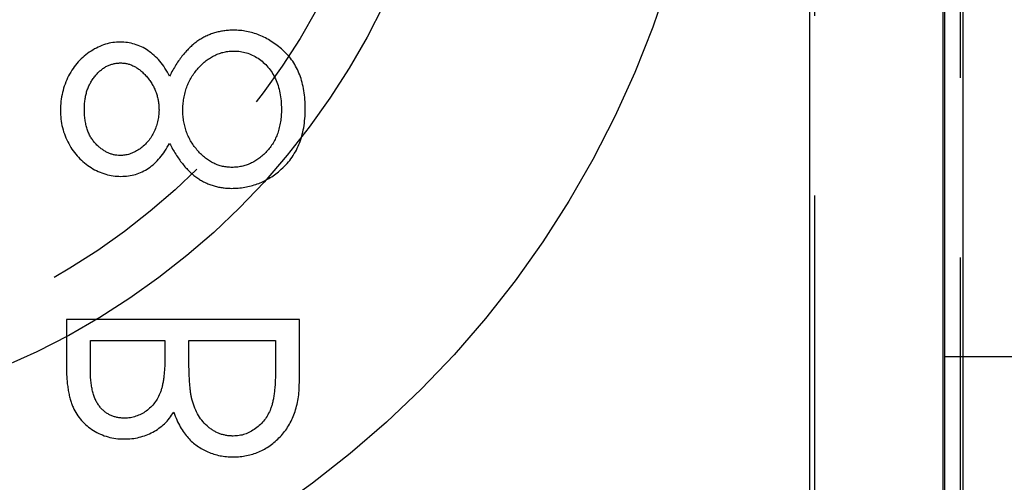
# Model space of a CAD drawing. Extents: x 2651 to 11825, y -3833 to 1075.
# Tile 314 of 656: x 4114.91 to 4128.6, y 444.54 to 450.98. Entities that reach past the tile are written whole.
import ezdxf

# ---------------------------------------------------------------- set-up
doc = ezdxf.new("R2010")
doc.units = 0
doc.header["$LTSCALE"] = 10
for name, pattern in [('CNSHID', [4, 3, -1]), ('DASHED', [0.75, 0.5, -0.25]), ('HIDDEN', [0.375, 0.25, -0.125])]:
    doc.linetypes.add(name, pattern=pattern)
doc.layers.get('0').update_dxf_attribs({"linetype": 'CONTINUOUS'})
doc.layers.get('Defpoints').update_dxf_attribs({"linetype": 'CONTINUOUS'})
for name, color, linetype in [('1', 7, 'CONTINUOUS'), ('COOL', 150, 'HIDDEN'), ('DIM', 3, 'CONTINUOUS'), ('WL1-HL', 4, 'CNSHID')]:
    doc.layers.add(name, color=color, linetype=linetype)
doc.styles.get("Standard").update_dxf_attribs({"font": 'romans.shx'})
doc.dimstyles.new('MM& INCH5', dxfattribs={"dimtxt": 5, "dimasz": 2.5, "dimexe": 1, "dimexo": 0.5, "dimtad": 0, "dimrnd": 1.38778e-17, "dimzin": 9, "dimdsep": 46, "dimtxsty": 'Standard', "dimblk": 'CLOSED', "dimcen": 0, "dimclrd": 3, "dimclre": 3, "dimclrt": 3, "dimazin": 2, "dimtfac": 0.75, "dimtofl": 0, "dimtmove": 0, "dimatfit": 3, "dimfxl": 0, "dimtolj": 1, "dimarcsym": 0})

# ---------------------------------------------------------------- blocks, each defined once
blk = doc.blocks.new('DSD')
at = {"layer": '1', "color": 6, "linetype": 'DASHED'}
for p, q in [((499.908, 459.883), (499.908, 509.019)), ((501.927, 509.019), (501.927, 460.933)), ((501.71, 477.638), (501.705, 477.638))]:
    blk.add_line(p, q, dxfattribs=at)
at = {"layer": '1', "color": 252, "linetype": 'Continuous'}
for p, q in [((501.692, 464.145), (501.692, 508.531)), ((499.831, 508.003), (499.831, 464.659)), ((501.71, 495.113), (501.71, 477.638)), ((501.969, 477.638), (501.969, 495.113)), ((501.969, 477.638), (501.71, 477.638)), ((502.947, 477.638), (501.969, 477.638))]:
    blk.add_line(p, q, dxfattribs=at)
at = {"layer": '1', "color": 7, "linetype": 'Continuous'}
for p, q in [((489.501, 478.156), (489.501, 477.524)), ((492.74, 478.156), (489.501, 478.156)), ((492.74, 477.28), (492.74, 478.156)), ((489.834, 477.865), (490.872, 477.865)), ((489.834, 477.471), (489.834, 477.865)), ((490.872, 477.865), (490.872, 477.67)), ((491.204, 477.865), (492.408, 477.865)), ((491.204, 477.672), (491.204, 477.865)), ((492.408, 477.865), (492.408, 477.451))]:
    blk.add_line(p, q, dxfattribs=at)
at = {"layer": '1', "color": 110, "linetype": 'Continuous'}
blk.add_arc((488.973, 483.37), 24.354, 270, 351.2121, dxfattribs=at)
at = {"layer": '1', "color": 252, "linetype": 'Continuous'}
blk.add_arc((488.973, 483.37), 24.354, 270, 351.2121, dxfattribs=at)
at = {"layer": '1', "color": 7, "linetype": 'Continuous', "extrusion": (0, 0, -1)}
blk.add_arc((-488.973, 483.37), 25.908, 188.7879, 270, dxfattribs=at)
at = {"layer": '1', "color": 7, "linetype": 'Continuous'}
for points, knots in [([(491.823, 482.183), (491.801, 482.182), (491.756, 482.181), (491.689, 482.174), (491.625, 482.162), (491.562, 482.146), (491.501, 482.125), (491.441, 482.099), (491.384, 482.068), (491.327, 482.033), (491.273, 481.992), (491.22, 481.945), (491.169, 481.893), (491.119, 481.834), (491.07, 481.771), (491.024, 481.7), (490.978, 481.625), (490.95, 481.571), (490.936, 481.544)], [0, 0, 0, 0, 0.058854, 0.116315, 0.172675, 0.22878, 0.28458, 0.340257, 0.39663, 0.453507, 0.512318, 0.572648, 0.636022, 0.702363, 0.771483, 0.844184, 0.92007, 1, 1, 1, 1]), ([(492.823, 481.087), (492.822, 481.131), (492.82, 481.215), (492.806, 481.339), (492.781, 481.453), (492.747, 481.561), (492.704, 481.659), (492.649, 481.75), (492.586, 481.833), (492.512, 481.906), (492.434, 481.97), (492.352, 482.027), (492.269, 482.075), (492.184, 482.115), (492.096, 482.146), (492.007, 482.167), (491.916, 482.18), (491.854, 482.182), (491.823, 482.183)], [0, 0, 0, 0, 0.078556, 0.152863, 0.22356, 0.290375, 0.355403, 0.418291, 0.480389, 0.543073, 0.604924, 0.664398, 0.721943, 0.778375, 0.83383, 0.888861, 0.944089, 1, 1, 1, 1]), ([(490.249, 482.017), (490.215, 482.015), (490.146, 482.012), (490.042, 481.988), (489.941, 481.948), (489.842, 481.893), (489.748, 481.825), (489.665, 481.744), (489.591, 481.651), (489.53, 481.546), (489.479, 481.434), (489.445, 481.316), (489.422, 481.193), (489.42, 481.11), (489.418, 481.068)], [0, 0, 0, 0, 0.074058, 0.14887, 0.226668, 0.307735, 0.391157, 0.473929, 0.557928, 0.644989, 0.733364, 0.821092, 0.909287, 1, 1, 1, 1]), ([(490.936, 481.544), (490.915, 481.582), (490.876, 481.654), (490.803, 481.751), (490.724, 481.833), (490.637, 481.9), (490.546, 481.953), (490.45, 481.989), (490.351, 482.013), (490.283, 482.016), (490.249, 482.017)], [0, 0, 0, 0, 0.14586, 0.282426, 0.41085, 0.535029, 0.654701, 0.770133, 0.884556, 1, 1, 1, 1]), ([(491.121, 481.065), (491.121, 481.094), (491.122, 481.15), (491.133, 481.233), (491.149, 481.313), (491.173, 481.389), (491.203, 481.461), (491.24, 481.53), (491.284, 481.595), (491.334, 481.655), (491.388, 481.711), (491.444, 481.759), (491.503, 481.8), (491.565, 481.833), (491.628, 481.861), (491.695, 481.879), (491.763, 481.89), (491.81, 481.892), (491.833, 481.892)], [0, 0, 0, 0, 0.071269, 0.139812, 0.206497, 0.271535, 0.336082, 0.400528, 0.464984, 0.53005, 0.594423, 0.655583, 0.714849, 0.772115, 0.828999, 0.885122, 0.942079, 1, 1, 1, 1]), ([(491.833, 481.892), (491.862, 481.891), (491.92, 481.889), (492.005, 481.869), (492.088, 481.837), (492.167, 481.792), (492.241, 481.737), (492.305, 481.67), (492.363, 481.594), (492.409, 481.507), (492.446, 481.411), (492.471, 481.308), (492.488, 481.199), (492.49, 481.123), (492.491, 481.084)], [0, 0, 0, 0, 0.074898, 0.148596, 0.224471, 0.302323, 0.381919, 0.461149, 0.542417, 0.626716, 0.714597, 0.804903, 0.900127, 1, 1, 1, 1]), ([(489.751, 481.084), (489.751, 481.107), (489.752, 481.151), (489.759, 481.216), (489.771, 481.278), (489.786, 481.338), (489.808, 481.394), (489.833, 481.447), (489.864, 481.497), (489.899, 481.544), (489.937, 481.587), (489.976, 481.624), (490.018, 481.655), (490.062, 481.682), (490.108, 481.701), (490.155, 481.715), (490.204, 481.725), (490.237, 481.726), (490.254, 481.726)], [0, 0, 0, 0, 0.075243, 0.147209, 0.216447, 0.284025, 0.350655, 0.415031, 0.47963, 0.544652, 0.608044, 0.667828, 0.725114, 0.780992, 0.835527, 0.889438, 0.944072, 1, 1, 1, 1]), ([(490.254, 481.726), (490.271, 481.726), (490.304, 481.724), (490.354, 481.715), (490.402, 481.7), (490.449, 481.677), (490.495, 481.65), (490.539, 481.616), (490.583, 481.576), (490.624, 481.531), (490.663, 481.481), (490.696, 481.429), (490.724, 481.374), (490.748, 481.318), (490.766, 481.259), (490.779, 481.199), (490.787, 481.136), (490.788, 481.094), (490.789, 481.072)], [0, 0, 0, 0, 0.054564, 0.107826, 0.161924, 0.21751, 0.274498, 0.334815, 0.397555, 0.464755, 0.532901, 0.600097, 0.665354, 0.731084, 0.796883, 0.863292, 0.930831, 1, 1, 1, 1]), ([(490.248, 480.439), (490.232, 480.44), (490.202, 480.441), (490.156, 480.449), (490.112, 480.462), (490.069, 480.48), (490.027, 480.504), (489.985, 480.532), (489.945, 480.566), (489.906, 480.604), (489.87, 480.648), (489.837, 480.696), (489.81, 480.749), (489.788, 480.808), (489.772, 480.87), (489.759, 480.937), (489.752, 481.009), (489.751, 481.058), (489.751, 481.084)], [0, 0, 0, 0, 0.050902, 0.101034, 0.151084, 0.203062, 0.256248, 0.310847, 0.368769, 0.430015, 0.49252, 0.556049, 0.621996, 0.690192, 0.761385, 0.836356, 0.915487, 1, 1, 1, 1]), ([(492.491, 481.084), (492.49, 481.054), (492.489, 480.995), (492.479, 480.909), (492.463, 480.827), (492.44, 480.751), (492.412, 480.679), (492.376, 480.612), (492.335, 480.549), (492.286, 480.493), (492.233, 480.441), (492.178, 480.397), (492.121, 480.358), (492.061, 480.327), (492, 480.303), (491.936, 480.286), (491.87, 480.275), (491.825, 480.274), (491.803, 480.273)], [0, 0, 0, 0, 0.076559, 0.149161, 0.218827, 0.285567, 0.350313, 0.414125, 0.477179, 0.540368, 0.602202, 0.662034, 0.719934, 0.775907, 0.831115, 0.886667, 0.942552, 1, 1, 1, 1]), ([(492.467, 480.228), (492.496, 480.253), (492.552, 480.305), (492.625, 480.392), (492.687, 480.489), (492.737, 480.593), (492.775, 480.705), (492.803, 480.826), (492.819, 480.954), (492.822, 481.042), (492.823, 481.087)], [0, 0, 0, 0, 0.119283, 0.237093, 0.354796, 0.474576, 0.59746, 0.724926, 0.858883, 1, 1, 1, 1]), ([(489.418, 481.068), (489.42, 481.027), (489.422, 480.945), (489.444, 480.826), (489.481, 480.712), (489.531, 480.603), (489.592, 480.502), (489.667, 480.413), (489.75, 480.334), (489.844, 480.268), (489.942, 480.215), (490.046, 480.177), (490.151, 480.153), (490.223, 480.15), (490.259, 480.149)], [0, 0, 0, 0, 0.08941, 0.176306, 0.262626, 0.349446, 0.435498, 0.518928, 0.601355, 0.684256, 0.765807, 0.844877, 0.92228, 1, 1, 1, 1]), ([(490.789, 481.072), (490.788, 481.045), (490.786, 480.99), (490.771, 480.909), (490.748, 480.831), (490.716, 480.755), (490.675, 480.685), (490.627, 480.622), (490.572, 480.568), (490.51, 480.522), (490.445, 480.486), (490.38, 480.458), (490.314, 480.442), (490.269, 480.44), (490.248, 480.439)], [0, 0, 0, 0, 0.08969, 0.178494, 0.266838, 0.356558, 0.445334, 0.530806, 0.614076, 0.697707, 0.779142, 0.855354, 0.928557, 1, 1, 1, 1]), ([(491.803, 480.273), (491.78, 480.274), (491.737, 480.276), (491.672, 480.286), (491.61, 480.304), (491.549, 480.33), (491.491, 480.363), (491.434, 480.403), (491.379, 480.451), (491.327, 480.505), (491.279, 480.564), (491.237, 480.626), (491.201, 480.692), (491.172, 480.761), (491.149, 480.833), (491.133, 480.908), (491.122, 480.986), (491.121, 481.038), (491.121, 481.065)], [0, 0, 0, 0, 0.057339, 0.113063, 0.169181, 0.225775, 0.283826, 0.343454, 0.405907, 0.471392, 0.538003, 0.603064, 0.667602, 0.732225, 0.797005, 0.863048, 0.930357, 1, 1, 1, 1]), ([(490.259, 480.149), (490.294, 480.15), (490.363, 480.152), (490.463, 480.174), (490.558, 480.211), (490.646, 480.262), (490.728, 480.327), (490.804, 480.408), (490.875, 480.502), (490.915, 480.572), (490.936, 480.608)], [0, 0, 0, 0, 0.121904, 0.239413, 0.35541, 0.472091, 0.592859, 0.718703, 0.854892, 1, 1, 1, 1]), ([(490.936, 480.608), (490.95, 480.582), (490.977, 480.53), (491.02, 480.457), (491.066, 480.389), (491.112, 480.327), (491.16, 480.269), (491.21, 480.218), (491.26, 480.172), (491.313, 480.132), (491.367, 480.097), (491.423, 480.066), (491.481, 480.04), (491.541, 480.019), (491.602, 480.002), (491.665, 479.991), (491.73, 479.984), (491.774, 479.983), (491.797, 479.982)], [0, 0, 0, 0, 0.079525, 0.1551, 0.22722, 0.295911, 0.362056, 0.42552, 0.485813, 0.544495, 0.60146, 0.657841, 0.713974, 0.769468, 0.82613, 0.882885, 0.940701, 1, 1, 1, 1]), ([(491.797, 479.982), (491.828, 479.983), (491.89, 479.985), (491.981, 479.997), (492.069, 480.015), (492.155, 480.042), (492.238, 480.077), (492.317, 480.12), (492.395, 480.169), (492.443, 480.208), (492.467, 480.228)], [0, 0, 0, 0, 0.128158, 0.253673, 0.377325, 0.499385, 0.622918, 0.745839, 0.871395, 1, 1, 1, 1]), ([(490.872, 477.67), (490.871, 477.641), (490.871, 477.586), (490.868, 477.506), (490.863, 477.432), (490.857, 477.364), (490.848, 477.301), (490.837, 477.245), (490.825, 477.194), (490.805, 477.135), (490.775, 477.069), (490.73, 476.998), (490.675, 476.935), (490.612, 476.882), (490.543, 476.839), (490.468, 476.809), (490.39, 476.788), (490.337, 476.786), (490.31, 476.785)], [0, 0, 0, 0, 0.072301, 0.1397, 0.202289, 0.2606, 0.31319, 0.361739, 0.405706, 0.44554, 0.518832, 0.589778, 0.658867, 0.72843, 0.797283, 0.864815, 0.931364, 1, 1, 1, 1]), ([(491.242, 477.066), (491.239, 477.082), (491.232, 477.116), (491.225, 477.172), (491.218, 477.236), (491.213, 477.307), (491.208, 477.387), (491.206, 477.475), (491.204, 477.571), (491.204, 477.638), (491.204, 477.672)], [0, 0, 0, 0, 0.079306, 0.171953, 0.277057, 0.394731, 0.526177, 0.671345, 0.829285, 1, 1, 1, 1]), ([(489.501, 477.524), (489.502, 477.493), (489.502, 477.433), (489.507, 477.346), (489.513, 477.264), (489.524, 477.188), (489.537, 477.117), (489.552, 477.052), (489.571, 476.992), (489.6, 476.921), (489.644, 476.839), (489.709, 476.751), (489.788, 476.676), (489.877, 476.611), (489.975, 476.559), (490.08, 476.522), (490.19, 476.498), (490.266, 476.496), (490.304, 476.495)], [0, 0, 0, 0, 0.062594, 0.121323, 0.17668, 0.228365, 0.276868, 0.321879, 0.364099, 0.403356, 0.477968, 0.550535, 0.623584, 0.698175, 0.773354, 0.847281, 0.922818, 1, 1, 1, 1]), ([(490.31, 476.785), (490.292, 476.786), (490.257, 476.787), (490.205, 476.795), (490.157, 476.808), (490.111, 476.825), (490.069, 476.849), (490.029, 476.877), (489.993, 476.911), (489.959, 476.95), (489.93, 476.994), (489.903, 477.044), (489.882, 477.101), (489.864, 477.163), (489.851, 477.231), (489.84, 477.306), (489.835, 477.386), (489.834, 477.442), (489.834, 477.471)], [0, 0, 0, 0, 0.057003, 0.111818, 0.164402, 0.21587, 0.266841, 0.317479, 0.369902, 0.4234, 0.479718, 0.539241, 0.602431, 0.67103, 0.744485, 0.823454, 0.90874, 1, 1, 1, 1]), ([(492.408, 477.451), (492.407, 477.421), (492.407, 477.364), (492.405, 477.282), (492.399, 477.205), (492.391, 477.135), (492.383, 477.071), (492.371, 477.013), (492.358, 476.961), (492.337, 476.901), (492.305, 476.833), (492.257, 476.759), (492.199, 476.694), (492.132, 476.639), (492.06, 476.593), (491.983, 476.56), (491.903, 476.54), (491.848, 476.538), (491.821, 476.536)], [0, 0, 0, 0, 0.072502, 0.139739, 0.201795, 0.259822, 0.312206, 0.360773, 0.40454, 0.443698, 0.516841, 0.587874, 0.657965, 0.728969, 0.799308, 0.866636, 0.933116, 1, 1, 1, 1]), ([(491.821, 476.246), (491.852, 476.247), (491.915, 476.248), (492.006, 476.262), (492.093, 476.284), (492.177, 476.314), (492.257, 476.354), (492.334, 476.403), (492.406, 476.461), (492.475, 476.526), (492.537, 476.599), (492.592, 476.678), (492.637, 476.764), (492.675, 476.855), (492.704, 476.953), (492.725, 477.057), (492.738, 477.166), (492.739, 477.241), (492.74, 477.28)], [0, 0, 0, 0, 0.06116, 0.120335, 0.17818, 0.235235, 0.292683, 0.351186, 0.410457, 0.47172, 0.533761, 0.595739, 0.657888, 0.721295, 0.786823, 0.854686, 0.925478, 1, 1, 1, 1]), ([(491.821, 476.536), (491.804, 476.537), (491.77, 476.537), (491.72, 476.545), (491.671, 476.556), (491.625, 476.57), (491.58, 476.591), (491.537, 476.616), (491.495, 476.644), (491.442, 476.689), (491.381, 476.754), (491.321, 476.846), (491.273, 476.951), (491.253, 477.027), (491.242, 477.066)], [0, 0, 0, 0, 0.060287, 0.119602, 0.177503, 0.235143, 0.292133, 0.350871, 0.410098, 0.470732, 0.594829, 0.722579, 0.856691, 1, 1, 1, 1]), ([(490.304, 476.495), (490.34, 476.496), (490.41, 476.498), (490.513, 476.517), (490.611, 476.547), (490.703, 476.588), (490.788, 476.642), (490.867, 476.705), (490.935, 476.782), (490.973, 476.84), (490.993, 476.869)], [0, 0, 0, 0, 0.130569, 0.256581, 0.380552, 0.503623, 0.625739, 0.747549, 0.871766, 1, 1, 1, 1]), ([(490.993, 476.869), (491.007, 476.832), (491.034, 476.762), (491.082, 476.665), (491.134, 476.582), (491.191, 476.511), (491.252, 476.451), (491.318, 476.398), (491.391, 476.353), (491.469, 476.314), (491.552, 476.284), (491.638, 476.261), (491.728, 476.248), (491.79, 476.247), (491.821, 476.246)], [0, 0, 0, 0, 0.106057, 0.202914, 0.2903, 0.370223, 0.446384, 0.521397, 0.598291, 0.676142, 0.755529, 0.834887, 0.916646, 1, 1, 1, 1])]:
    blk.add_open_spline(points, degree=3, knots=knots, dxfattribs=at)
at = {"layer": '1', "color": 252, "linetype": 'Continuous'}
blk.add_rational_spline([(501.71, 477.638), (501.71, 469.898), (501.757, 464.425), (501.825, 464.425)], [1, 0.804737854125, 0.804737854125, 1], degree=3, dxfattribs=at)
blk.add_open_spline([(502.084, 464.684), (502.082, 464.689), (502.077, 464.698), (502.071, 464.768), (502.064, 464.879), (502.058, 465.031), (502.052, 465.222), (502.046, 465.449), (502.041, 465.711), (502.035, 466.004), (502.03, 466.327), (502.025, 466.678), (502.021, 467.054), (502.016, 467.452), (502.012, 467.87), (502.008, 468.307), (502.004, 468.76), (502, 469.227), (501.996, 469.706), (501.993, 470.194), (501.99, 470.691), (501.987, 471.194), (501.985, 471.701), (501.982, 472.211), (501.98, 472.723), (501.978, 473.234), (501.976, 473.744), (501.974, 474.251), (501.973, 474.754), (501.972, 475.252), (501.971, 475.744), (501.97, 476.23), (501.969, 476.707), (501.969, 477.176), (501.969, 477.485), (501.969, 477.638)], degree=3, knots=[0, 0, 0, 0, 0.038023, 0.075563, 0.112621, 0.149196, 0.185289, 0.2209, 0.256028, 0.290673, 0.324837, 0.358517, 0.391715, 0.424431, 0.456664, 0.488415, 0.519683, 0.550468, 0.580772, 0.610592, 0.63993, 0.668786, 0.697159, 0.72505, 0.752458, 0.779383, 0.805826, 0.831787, 0.857265, 0.88226, 0.906773, 0.930804, 0.954352, 0.977417, 1, 1, 1, 1], dxfattribs=at)
blk = doc.blocks.new('*D109')
at = {"layer": 'Defpoints', "color": 0}
for p in [(4086.684, 927.642), (4086.684, 894.882), (4171.684, 387.642)]:
    blk.add_point(p, dxfattribs=at)
at = {"layer": 'DIM', "color": 3, "lineweight": -2}
blk.add_line((4086.684, 895.382), (4086.684, 927.642), dxfattribs=at)
at = {"layer": 'DIM', "color": 3, "insert": (4086.684, 948.624), "char_height": 5, "attachment_point": 5, "rotation": 90}
blk.add_mtext('\\A1;85 [3.346]', dxfattribs=at)
blk = doc.blocks.new('_Closed')
at = {"color": 0, "linetype": 'ByBlock', "lineweight": -2}
for p, q in [((-1, 0.1667), (0, 0)), ((-1, 0.1667), (-1, -0.1667)), ((0, 0), (-1, -0.1667)), ((0, 0), (-1, 0))]:
    blk.add_line(p, q, dxfattribs=at)
blk = doc.blocks.new('*D110')
at = {"layer": 'Defpoints', "color": 0}
for p in [(4064.684, 927.642), (4064.684, 906.842), (4171.684, 387.642)]:
    blk.add_point(p, dxfattribs=at)
at = {"layer": 'DIM', "color": 3, "lineweight": -2}
blk.add_line((4064.684, 907.342), (4064.684, 927.642), dxfattribs=at)
at = {"layer": 'DIM', "color": 3, "insert": (4064.684, 950.648), "char_height": 5, "attachment_point": 5, "rotation": 90}
blk.add_mtext('\\A1;107 [4.213]', dxfattribs=at)
blk = doc.blocks.new('*D111')
at = {"layer": 'Defpoints', "color": 0}
for p in [(4051.684, 927.642), (4051.684, 912.642), (4171.684, 387.642)]:
    blk.add_point(p, dxfattribs=at)
at = {"layer": 'DIM', "color": 3, "lineweight": -2}
blk.add_line((4051.684, 913.142), (4051.684, 927.642), dxfattribs=at)
at = {"layer": 'DIM', "color": 3, "insert": (4051.684, 950.648), "char_height": 5, "attachment_point": 5, "rotation": 90}
blk.add_mtext('\\A1;120 [4.724]', dxfattribs=at)
blk = doc.blocks.new('*D112')
at = {"layer": 'Defpoints', "color": 0}
for p in [(3974.684, 927.642), (3974.684, 892.822), (4171.684, 387.642)]:
    blk.add_point(p, dxfattribs=at)
at = {"layer": 'DIM', "color": 3, "lineweight": -2}
blk.add_line((3974.684, 893.322), (3974.684, 927.642), dxfattribs=at)
at = {"layer": 'DIM', "color": 3, "insert": (3974.684, 950.648), "char_height": 5, "attachment_point": 5, "rotation": 90}
blk.add_mtext('\\A1;197 [7.756]', dxfattribs=at)
blk = doc.blocks.new('*D113')
at = {"layer": 'Defpoints', "color": 0}
for p in [(3966.684, 927.642), (3971.684, 807.17), (4171.684, 387.642)]:
    blk.add_point(p, dxfattribs=at)
at = {"layer": 'DIM', "color": 3, "lineweight": -2}
for p, q in [((3966.684, 922.642), (3966.684, 927.642)), ((3971.684, 917.642), (3966.684, 922.642)), ((3971.684, 807.67), (3971.684, 917.642))]:
    blk.add_line(p, q, dxfattribs=at)
at = {"layer": 'DIM', "color": 3, "insert": (3966.684, 951.005), "char_height": 5, "attachment_point": 5, "rotation": 90}
blk.add_mtext('\\A1;200 [7.874]', dxfattribs=at)
blk = doc.blocks.new('*D114')
at = {"layer": 'Defpoints', "color": 0}
for p in [(3931.684, 927.642), (3931.684, 912.642), (4171.684, 387.642)]:
    blk.add_point(p, dxfattribs=at)
at = {"layer": 'DIM', "color": 3, "lineweight": -2}
blk.add_line((3931.684, 913.142), (3931.684, 927.642), dxfattribs=at)
at = {"layer": 'DIM', "color": 3, "insert": (3931.684, 951.005), "char_height": 5, "attachment_point": 5, "rotation": 90}
blk.add_mtext('\\A1;240 [9.449]', dxfattribs=at)
blk = doc.blocks.new('*D115')
at = {"layer": 'Defpoints', "color": 0}
for p in [(3896.684, 927.642), (3896.684, 910.642), (4171.684, 387.642)]:
    blk.add_point(p, dxfattribs=at)
at = {"layer": 'DIM', "color": 3, "lineweight": -2}
blk.add_line((3896.684, 911.142), (3896.684, 927.642), dxfattribs=at)
at = {"layer": 'DIM', "color": 3, "insert": (3896.684, 953.386), "char_height": 5, "attachment_point": 5, "rotation": 90}
blk.add_mtext('\\A1;275 [10.827]', dxfattribs=at)
blk = doc.blocks.new('*D122')
at = {"layer": 'Defpoints', "color": 0}
for p in [(3881.004, 912.642), (3898.684, 912.642), (4171.684, 387.642)]:
    blk.add_point(p, dxfattribs=at)
at = {"layer": 'DIM', "color": 3, "lineweight": -2}
blk.add_line((3898.184, 912.642), (3881.004, 912.642), dxfattribs=at)
at = {"layer": 'DIM', "color": 3, "insert": (3855.26, 912.642), "char_height": 5, "attachment_point": 5}
blk.add_mtext('\\A1;525 [20.669]', dxfattribs=at)
blk = doc.blocks.new('*D123')
at = {"layer": 'Defpoints', "color": 0}
for p in [(3857.842, 862.642), (3869.984, 862.642), (4171.684, 387.642)]:
    blk.add_point(p, dxfattribs=at)
at = {"layer": 'DIM', "color": 3, "lineweight": -2}
blk.add_line((3869.484, 862.642), (3857.842, 862.642), dxfattribs=at)
at = {"layer": 'DIM', "color": 3, "insert": (3832.098, 862.642), "char_height": 5, "attachment_point": 5}
blk.add_mtext('\\A1;475 [18.701]', dxfattribs=at)
blk = doc.blocks.new('*D124')
at = {"layer": 'Defpoints', "color": 0}
for p in [(3941.504, 859.642), (3857.842, 854.642), (4171.684, 387.642)]:
    blk.add_point(p, dxfattribs=at)
at = {"layer": 'DIM', "color": 3, "lineweight": -2}
for p, q in [((3867.842, 859.642), (3862.842, 854.642)), ((3941.004, 859.642), (3867.842, 859.642)), ((3862.842, 854.642), (3857.842, 854.642))]:
    blk.add_line(p, q, dxfattribs=at)
at = {"layer": 'DIM', "color": 3, "insert": (3832.098, 854.642), "char_height": 5, "attachment_point": 5}
blk.add_mtext('\\A1;472 [18.583]', dxfattribs=at)
blk = doc.blocks.new('*D125')
at = {"layer": 'Defpoints', "color": 0}
for p in [(3870.047, 797.642), (3962.156, 797.642), (4171.684, 387.642)]:
    blk.add_point(p, dxfattribs=at)
at = {"layer": 'DIM', "color": 3, "lineweight": -2}
blk.add_line((3961.656, 797.642), (3870.047, 797.642), dxfattribs=at)
at = {"layer": 'DIM', "color": 3, "insert": (3844.303, 797.642), "char_height": 5, "attachment_point": 5}
blk.add_mtext('\\A1;410 [16.142]', dxfattribs=at)
blk = doc.blocks.new('*D126')
at = {"layer": 'Defpoints', "color": 0}
for p in [(3870.047, 832.642), (4069.264, 832.642), (4171.684, 387.642)]:
    blk.add_point(p, dxfattribs=at)
at = {"layer": 'DIM', "color": 3, "lineweight": -2}
blk.add_line((4068.764, 832.642), (3870.047, 832.642), dxfattribs=at)
at = {"layer": 'DIM', "color": 3, "insert": (3846.684, 832.642), "char_height": 5, "attachment_point": 5}
blk.add_mtext('\\A1;445 [17.52]', dxfattribs=at)
blk = doc.blocks.new('*D127')
at = {"layer": 'Defpoints', "color": 0}
for p in [(3857.842, 879.642), (4071.444, 879.642), (4171.684, 387.642)]:
    blk.add_point(p, dxfattribs=at)
at = {"layer": 'DIM', "color": 3, "lineweight": -2}
blk.add_line((4070.944, 879.642), (3857.842, 879.642), dxfattribs=at)
at = {"layer": 'DIM', "color": 3, "insert": (3834.479, 879.642), "char_height": 5, "attachment_point": 5}
blk.add_mtext('\\A1;492 [19.37]', dxfattribs=at)
blk = doc.blocks.new('*D128')
at = {"layer": 'Defpoints', "color": 0}
for p in [(3857.842, 899.642), (4057.484, 899.642), (4171.684, 387.642)]:
    blk.add_point(p, dxfattribs=at)
at = {"layer": 'DIM', "color": 3, "lineweight": -2}
blk.add_line((4056.984, 899.642), (3857.842, 899.642), dxfattribs=at)
at = {"layer": 'DIM', "color": 3, "insert": (3832.098, 899.642), "char_height": 5, "attachment_point": 5}
blk.add_mtext('\\A1;512 [20.157]', dxfattribs=at)
blk = doc.blocks.new('*D129')
at = {"layer": 'Defpoints', "color": 0}
for p in [(3870.047, 743.242), (4076.434, 743.242), (4171.684, 387.642)]:
    blk.add_point(p, dxfattribs=at)
at = {"layer": 'DIM', "color": 3, "lineweight": -2}
blk.add_line((4075.934, 743.242), (3870.047, 743.242), dxfattribs=at)
at = {"layer": 'DIM', "color": 3, "insert": (3849.065, 743.242), "char_height": 5, "attachment_point": 5}
blk.add_mtext('\\A1;355.6 [14]', dxfattribs=at)
blk = doc.blocks.new('*D130')
at = {"layer": 'Defpoints', "color": 0}
for p in [(3870.047, 762.642), (3896.684, 762.642), (4171.684, 387.642)]:
    blk.add_point(p, dxfattribs=at)
at = {"layer": 'DIM', "color": 3, "lineweight": -2}
blk.add_line((3896.184, 762.642), (3870.047, 762.642), dxfattribs=at)
at = {"layer": 'DIM', "color": 3, "insert": (3844.303, 762.642), "char_height": 5, "attachment_point": 5}
blk.add_mtext('\\A1;375 [14.764]', dxfattribs=at)
blk = doc.blocks.new('*D131')
at = {"layer": 'Defpoints', "color": 0}
for p in [(3870.047, 719.642), (3896.684, 719.642), (4171.684, 387.642)]:
    blk.add_point(p, dxfattribs=at)
at = {"layer": 'DIM', "color": 3, "lineweight": -2}
blk.add_line((3896.184, 719.642), (3870.047, 719.642), dxfattribs=at)
at = {"layer": 'DIM', "color": 3, "insert": (3844.303, 719.642), "char_height": 5, "attachment_point": 5}
blk.add_mtext('\\A1;332 [13.071]', dxfattribs=at)
blk = doc.blocks.new('*D132')
at = {"layer": 'Defpoints', "color": 0}
for p in [(3870.047, 592.642), (3897.724, 592.642), (4171.684, 387.642)]:
    blk.add_point(p, dxfattribs=at)
at = {"layer": 'DIM', "color": 3, "lineweight": -2}
blk.add_line((3897.224, 592.642), (3870.047, 592.642), dxfattribs=at)
at = {"layer": 'DIM', "color": 3, "insert": (3846.684, 592.642), "char_height": 5, "attachment_point": 5}
blk.add_mtext('\\A1;205 [8.071]', dxfattribs=at)
blk = doc.blocks.new('*D133')
at = {"layer": 'Defpoints', "color": 0}
for p in [(4098.024, 590.842), (3870.047, 584.642), (4171.684, 387.642)]:
    blk.add_point(p, dxfattribs=at)
at = {"layer": 'DIM', "color": 3, "lineweight": -2}
for p, q in [((3880.047, 590.842), (3875.047, 584.642)), ((4097.524, 590.842), (3880.047, 590.842)), ((3875.047, 584.642), (3870.047, 584.642))]:
    blk.add_line(p, q, dxfattribs=at)
at = {"layer": 'DIM', "color": 3, "insert": (3851.446, 584.642), "char_height": 5, "attachment_point": 5}
blk.add_mtext('\\A1;203.2 [8]', dxfattribs=at)
blk = doc.blocks.new('*D134')
at = {"layer": 'Defpoints', "color": 0}
for p in [(3870.047, 612.642), (3896.684, 612.642), (4171.684, 387.642)]:
    blk.add_point(p, dxfattribs=at)
at = {"layer": 'DIM', "color": 3, "lineweight": -2}
blk.add_line((3896.184, 612.642), (3870.047, 612.642), dxfattribs=at)
at = {"layer": 'DIM', "color": 3, "insert": (3846.684, 612.642), "char_height": 5, "attachment_point": 5}
blk.add_mtext('\\A1;225 [8.858]', dxfattribs=at)
blk = doc.blocks.new('*D135')
at = {"layer": 'Defpoints', "color": 0}
for p in [(3870.047, 655.642), (3896.684, 655.642), (4171.684, 387.642)]:
    blk.add_point(p, dxfattribs=at)
at = {"layer": 'DIM', "color": 3, "lineweight": -2}
blk.add_line((3896.184, 655.642), (3870.047, 655.642), dxfattribs=at)
at = {"layer": 'DIM', "color": 3, "insert": (3844.303, 655.642), "char_height": 5, "attachment_point": 5}
blk.add_mtext('\\A1;268 [10.551]', dxfattribs=at)
blk = doc.blocks.new('*D136')
at = {"layer": 'Defpoints', "color": 0}
for p in [(3870.047, 562.642), (3896.684, 562.642), (4171.684, 387.642)]:
    blk.add_point(p, dxfattribs=at)
at = {"layer": 'DIM', "color": 3, "lineweight": -2}
blk.add_line((3896.184, 562.642), (3870.047, 562.642), dxfattribs=at)
at = {"layer": 'DIM', "color": 3, "insert": (3849.422, 562.642), "char_height": 5, "attachment_point": 5}
blk.add_mtext('\\A1;175 [6.89]', dxfattribs=at)
blk = doc.blocks.new('*D137')
at = {"layer": 'Defpoints', "color": 0}
for p in [(3870.047, 519.642), (3896.684, 519.642), (4171.684, 387.642)]:
    blk.add_point(p, dxfattribs=at)
at = {"layer": 'DIM', "color": 3, "lineweight": -2}
blk.add_line((3896.184, 519.642), (3870.047, 519.642), dxfattribs=at)
at = {"layer": 'DIM', "color": 3, "insert": (3847.041, 519.642), "char_height": 5, "attachment_point": 5}
blk.add_mtext('\\A1;132 [5.197]', dxfattribs=at)
blk = doc.blocks.new('*D138')
at = {"layer": 'Defpoints', "color": 0}
for p in [(3870.047, 455.642), (3896.684, 455.642), (4171.684, 387.642)]:
    blk.add_point(p, dxfattribs=at)
at = {"layer": 'DIM', "color": 3, "lineweight": -2}
blk.add_line((3896.184, 455.642), (3870.047, 455.642), dxfattribs=at)
at = {"layer": 'DIM', "color": 3, "insert": (3849.184, 455.642), "char_height": 5, "attachment_point": 5}
blk.add_mtext('\\A1;68 [2.677]', dxfattribs=at)
blk = doc.blocks.new('*D156')
at = {"layer": 'Defpoints', "color": 0}
for p in [(4095.484, 927.642), (4095.484, 766.102), (4171.684, 387.642)]:
    blk.add_point(p, dxfattribs=at)
at = {"layer": 'DIM', "color": 3, "lineweight": -2}
blk.add_line((4095.484, 766.602), (4095.484, 927.642), dxfattribs=at)
at = {"layer": 'DIM', "color": 3, "insert": (4095.484, 943.862), "char_height": 5, "attachment_point": 5, "rotation": 90}
blk.add_mtext('\\A1;76.2 [3]', dxfattribs=at)
blk = doc.blocks.new('*D157')
at = {"layer": 'Defpoints', "color": 0}
for p in [(4103.484, 927.642), (4096.684, 860.062), (4171.684, 387.642)]:
    blk.add_point(p, dxfattribs=at)
at = {"layer": 'DIM', "color": 3, "lineweight": -2}
for p, q in [((4103.484, 922.642), (4103.484, 927.642)), ((4096.684, 917.642), (4103.484, 922.642)), ((4096.684, 860.562), (4096.684, 917.642))]:
    blk.add_line(p, q, dxfattribs=at)
at = {"layer": 'DIM', "color": 3, "insert": (4103.484, 948.624), "char_height": 5, "attachment_point": 5, "rotation": 90}
blk.add_mtext('\\A1;75 [2.953]', dxfattribs=at)
blk = doc.blocks.new('117')
at = {"layer": 'WL1-HL'}
for radius in [13.87, 10.3]:
    blk.add_circle((254.95, 1693.104), radius, dxfattribs=at)
blk = doc.blocks.new('A$C257357D5')
at = {"layer": 'COOL'}
blk.add_circle((-61, -32), 9.5, dxfattribs=at)
blk.add_blockref('117', (-315.95, -1725.104), dxfattribs=at)

msp = doc.modelspace()

# ---------------------------------------------------------------- block references
at = {"layer": 'DIM'}
for name, p in [('DSD', (3626.059, -31.352)), ('A$C257357D5', (4171.684, 487.642))]:
    msp.add_blockref(name, p, dxfattribs=at)

# ---------------------------------------------------------------- dimensions: what is measured, and where the dimension line sits
for feature_location, offset, dtype, picture, middle in [((3896.684, 910.642), (0, 17), 1, '*D115', (3896.684, 953.386)), ((3931.684, 912.642), (0, 15), 1, '*D114', (3931.684, 951.005)), ((3971.684, 807.17), (-5, 120.472), 1, '*D113', (3966.684, 951.005)), ((3974.684, 892.822), (0, 34.82), 1, '*D112', (3974.684, 950.648)), ((4051.684, 912.642), (0, 15), 1, '*D111', (4051.684, 950.648)), ((4064.684, 906.842), (0, 20.8), 1, '*D110', (4064.684, 950.648)), ((4086.684, 894.882), (0, 32.76), 1, '*D109', (4086.684, 948.624)), ((4096.684, 860.062), (6.8, 67.58), 1, '*D157', (4103.484, 948.624)), ((4095.484, 766.102), (0, 161.54), 1, '*D156', (4095.484, 943.862)), ((3898.684, 912.642), (-17.68, 0), 0, '*D122', (3855.26, 912.642)), ((4057.484, 899.642), (-199.642, 0), 0, '*D128', (3832.098, 899.642)), ((4071.444, 879.642), (-213.602, 0), 0, '*D127', (3834.479, 879.642)), ((3869.984, 862.642), (-12.142, 0), 0, '*D123', (3832.098, 862.642)), ((3941.504, 859.642), (-83.662, -5), 0, '*D124', (3832.098, 854.642)), ((4069.264, 832.642), (-199.217, 0), 0, '*D126', (3846.684, 832.642)), ((3962.156, 797.642), (-92.109, 0), 0, '*D125', (3844.303, 797.642)), ((3896.684, 762.642), (-26.637, 0), 0, '*D130', (3844.303, 762.642)), ((4076.434, 743.242), (-206.387, 0), 0, '*D129', (3849.065, 743.242)), ((3896.684, 719.642), (-26.637, 0), 0, '*D131', (3844.303, 719.642)), ((3896.684, 655.642), (-26.637, 0), 0, '*D135', (3844.303, 655.642)), ((3896.684, 612.642), (-26.637, 0), 0, '*D134', (3846.684, 612.642)), ((3897.724, 592.642), (-27.677, 0), 0, '*D132', (3846.684, 592.642)), ((4098.024, 590.842), (-227.977, -6.2), 0, '*D133', (3851.446, 584.642)), ((3896.684, 562.642), (-26.637, 0), 0, '*D136', (3849.422, 562.642)), ((3896.684, 519.642), (-26.637, 0), 0, '*D137', (3847.041, 519.642)), ((3896.684, 455.642), (-26.637, 0), 0, '*D138', (3849.184, 455.642))]:
    dim = msp.add_ordinate_dim(feature_location=feature_location, offset=offset, dtype=dtype, origin=(4171.684, 387.642), dimstyle='MM& INCH5', dxfattribs=at)
    dim.commit()
    dim.dimension.update_dxf_attribs({"geometry": picture, "text_midpoint": middle})

doc.saveas('drawing.dxf')
